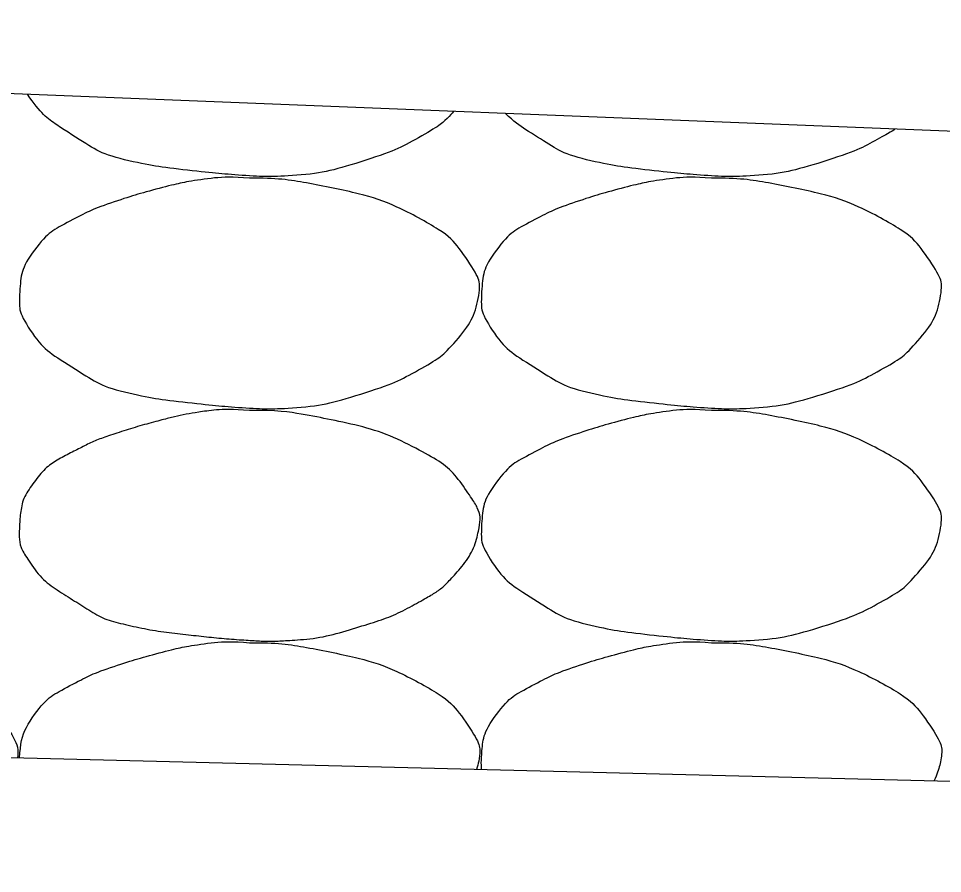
# Model space of a CAD drawing. Extents: x 1671357 to 13005564, y 567358 to 14261451.
# Drawn here: x 12758469.83 to 12758470.835, y 14259927.177 to 14259928.107 of the extents above; entities that cross this region are included whole.
import ezdxf

# ---------------------------------------------------------------- set-up
doc = ezdxf.new("R2010")
doc.units = 0
doc.layers.add('Default', color=7, linetype='Continuous')
doc.layers.add('R_Draft', color=7, linetype='Continuous')

msp = doc.modelspace()

# ---------------------------------------------------------------- linework, layer by layer
at = {"layer": 'Default'}
for p, q in [((12758471.7754, 14259927.947), (12758467.7783, 14259928.1069)), ((12758474.8551, 14259927.1769), (12758456.7618, 14259927.6286))]:
    msp.add_line(p, q, dxfattribs=at)
at = {"layer": 'R_Draft'}
for points in [[(12758470.3038, 14259928.0059), (12758470.3037, 14259928.0058), (12758470.3036, 14259928.0057), (12758470.2942, 14259927.9952), (12758470.285, 14259927.9881), (12758470.2534, 14259927.9702), (12758470.2336, 14259927.9606), (12758470.1832, 14259927.9447), (12758470.1548, 14259927.9375), (12758470.1109, 14259927.9348), (12758470.0962, 14259927.9347), (12758470.0595, 14259927.9371), (12758470.0375, 14259927.9393), (12758469.9913, 14259927.9443), (12758469.9674, 14259927.9481), (12758469.9239, 14259927.9582), (12758469.9071, 14259927.9687), (12758469.8701, 14259927.9919), (12758469.8542, 14259928.0038), (12758469.8404, 14259928.0244)], [(12758470.7841, 14259927.9867), (12758470.7815, 14259927.9849), (12758470.7788, 14259927.9833), (12758470.7558, 14259927.9702), (12758470.736, 14259927.9606), (12758470.6856, 14259927.9447), (12758470.6572, 14259927.9375), (12758470.6133, 14259927.9348), (12758470.5986, 14259927.9347), (12758470.5619, 14259927.9371), (12758470.54, 14259927.9393), (12758470.4938, 14259927.9443), (12758470.4699, 14259927.9481), (12758470.4264, 14259927.9582), (12758470.4095, 14259927.9687), (12758470.3801, 14259927.9871), (12758470.3696, 14259927.9944), (12758470.3601, 14259928.0036)], [(12758470.0816, 14259927.9331), (12758470.1109, 14259927.9335), (12758470.1403, 14259927.9291), (12758470.2054, 14259927.9158), (12758470.2384, 14259927.9049), (12758470.2937, 14259927.8752), (12758470.3089, 14259927.8591), (12758470.3299, 14259927.8276), (12758470.3333, 14259927.8167), (12758470.3282, 14259927.7883), (12758470.3184, 14259927.7696), (12758470.2942, 14259927.7426), (12758470.285, 14259927.7355), (12758470.2534, 14259927.7176), (12758470.2336, 14259927.708), (12758470.1832, 14259927.6921), (12758470.1548, 14259927.6849), (12758470.1109, 14259927.6822), (12758470.0962, 14259927.6821), (12758470.0595, 14259927.6845), (12758470.0375, 14259927.6867), (12758469.9913, 14259927.6917), (12758469.9674, 14259927.6955), (12758469.9239, 14259927.7056), (12758469.9071, 14259927.7161), (12758469.8697, 14259927.7395), (12758469.8535, 14259927.7516), (12758469.8323, 14259927.7841), (12758469.8309, 14259927.7959), (12758469.8325, 14259927.8233), (12758469.8359, 14259927.8396), (12758469.8593, 14259927.8707), (12758469.8722, 14259927.8791), (12758469.9007, 14259927.8939), (12758469.9136, 14259927.9004), (12758469.9474, 14259927.9118), (12758469.9673, 14259927.9178), (12758470.0001, 14259927.9264), (12758470.0127, 14259927.9291), (12758470.0441, 14259927.934), (12758470.063, 14259927.9347), (12758470.0816, 14259927.9331)], [(12758470.584, 14259927.9331), (12758470.6133, 14259927.9335), (12758470.6427, 14259927.9291), (12758470.7078, 14259927.9158), (12758470.7408, 14259927.9049), (12758470.7961, 14259927.8752), (12758470.8113, 14259927.8591), (12758470.8323, 14259927.8276), (12758470.8357, 14259927.8167), (12758470.8306, 14259927.7883), (12758470.8208, 14259927.7696), (12758470.7966, 14259927.7426), (12758470.7874, 14259927.7355), (12758470.7558, 14259927.7176), (12758470.736, 14259927.708), (12758470.6856, 14259927.6921), (12758470.6572, 14259927.6849), (12758470.6133, 14259927.6822), (12758470.5986, 14259927.6821), (12758470.5619, 14259927.6845), (12758470.54, 14259927.6867), (12758470.4938, 14259927.6917), (12758470.4699, 14259927.6955), (12758470.4264, 14259927.7056), (12758470.4095, 14259927.7161), (12758470.3721, 14259927.7395), (12758470.356, 14259927.7516), (12758470.3348, 14259927.7841), (12758470.3333, 14259927.7959), (12758470.3349, 14259927.8233), (12758470.3383, 14259927.8396), (12758470.3618, 14259927.8707), (12758470.3746, 14259927.8791), (12758470.4031, 14259927.8939), (12758470.4161, 14259927.9004), (12758470.4498, 14259927.9118), (12758470.4697, 14259927.9178), (12758470.5026, 14259927.9264), (12758470.5151, 14259927.9291), (12758470.5465, 14259927.934), (12758470.5654, 14259927.9347), (12758470.584, 14259927.9331)], [(12758470.0816, 14259927.6805), (12758470.1109, 14259927.6809), (12758470.1403, 14259927.6765), (12758470.1696, 14259927.6705), (12758470.2054, 14259927.6632), (12758470.2384, 14259927.6523), (12758470.2716, 14259927.6345), (12758470.2937, 14259927.6226), (12758470.3089, 14259927.6065), (12758470.3236, 14259927.5845), (12758470.3299, 14259927.575), (12758470.3333, 14259927.5641), (12758470.3316, 14259927.5545), (12758470.3282, 14259927.5357), (12758470.3184, 14259927.517), (12758470.3036, 14259927.5005), (12758470.2942, 14259927.49), (12758470.285, 14259927.4829), (12758470.2736, 14259927.4765), (12758470.2534, 14259927.465), (12758470.2336, 14259927.4554), (12758470.2116, 14259927.4485), (12758470.1832, 14259927.4395), (12758470.1548, 14259927.4323), (12758470.1256, 14259927.4305), (12758470.1109, 14259927.4295), (12758470.0962, 14259927.4295), (12758470.0816, 14259927.4305), (12758470.0595, 14259927.4319), (12758470.0375, 14259927.4341), (12758470.0156, 14259927.4365), (12758469.9913, 14259927.4391), (12758469.9674, 14259927.4429), (12758469.9435, 14259927.4485), (12758469.9239, 14259927.453), (12758469.9071, 14259927.4635), (12758469.8895, 14259927.4745), (12758469.8697, 14259927.4869), (12758469.8535, 14259927.499), (12758469.8395, 14259927.5205), (12758469.8323, 14259927.5315), (12758469.8309, 14259927.5433), (12758469.8315, 14259927.5545), (12758469.8325, 14259927.5707), (12758469.8359, 14259927.587), (12758469.8475, 14259927.6025), (12758469.8593, 14259927.6181), (12758469.8722, 14259927.6265), (12758469.8875, 14259927.6345), (12758469.9007, 14259927.6413), (12758469.9136, 14259927.6478), (12758469.9275, 14259927.6525), (12758469.9474, 14259927.6592), (12758469.9673, 14259927.6652), (12758469.9876, 14259927.6705), (12758470.0001, 14259927.6738), (12758470.0127, 14259927.6765), (12758470.0256, 14259927.6785), (12758470.0441, 14259927.6814), (12758470.063, 14259927.6821), (12758470.0816, 14259927.6805)], [(12758470.584, 14259927.6805), (12758470.6133, 14259927.6809), (12758470.6427, 14259927.6765), (12758470.7078, 14259927.6632), (12758470.7408, 14259927.6523), (12758470.7961, 14259927.6226), (12758470.8113, 14259927.6065), (12758470.8323, 14259927.575), (12758470.8357, 14259927.5641), (12758470.8306, 14259927.5357), (12758470.8208, 14259927.517), (12758470.7966, 14259927.49), (12758470.7874, 14259927.4829), (12758470.7558, 14259927.465), (12758470.736, 14259927.4554), (12758470.6856, 14259927.4395), (12758470.6572, 14259927.4323), (12758470.6133, 14259927.4295), (12758470.5986, 14259927.4295), (12758470.5619, 14259927.4319), (12758470.54, 14259927.4341), (12758470.4938, 14259927.4391), (12758470.4699, 14259927.4429), (12758470.4264, 14259927.453), (12758470.4095, 14259927.4635), (12758470.3721, 14259927.4869), (12758470.356, 14259927.499), (12758470.3348, 14259927.5315), (12758470.3333, 14259927.5433), (12758470.3349, 14259927.5707), (12758470.3383, 14259927.587), (12758470.3618, 14259927.6181), (12758470.3746, 14259927.6265), (12758470.4031, 14259927.6413), (12758470.4161, 14259927.6478), (12758470.4498, 14259927.6592), (12758470.4697, 14259927.6652), (12758470.5026, 14259927.6738), (12758470.5151, 14259927.6765), (12758470.5465, 14259927.6814), (12758470.5654, 14259927.6821), (12758470.584, 14259927.6805)], [(12758469.5791, 14259927.4279), (12758469.6084, 14259927.4283), (12758469.6378, 14259927.4239), (12758469.703, 14259927.4106), (12758469.7359, 14259927.3997), (12758469.7913, 14259927.37), (12758469.8065, 14259927.3539), (12758469.8274, 14259927.3225), (12758469.8308, 14259927.3118), (12758469.8292, 14259927.3023)], [(12758469.8316, 14259927.3023), (12758469.8325, 14259927.3184), (12758469.836, 14259927.3346), (12758469.8593, 14259927.3655), (12758469.8722, 14259927.3739), (12758469.9007, 14259927.3887), (12758469.9136, 14259927.3952), (12758469.9474, 14259927.4066), (12758469.9673, 14259927.4126), (12758470.0001, 14259927.4212), (12758470.0127, 14259927.4239), (12758470.0441, 14259927.4288), (12758470.063, 14259927.4295), (12758470.0816, 14259927.4279)], [(12758470.0816, 14259927.4279), (12758470.1109, 14259927.4283), (12758470.1403, 14259927.4239), (12758470.2054, 14259927.4106), (12758470.2384, 14259927.3997), (12758470.2937, 14259927.37), (12758470.3089, 14259927.3539), (12758470.3299, 14259927.3224), (12758470.3333, 14259927.3115), (12758470.3309, 14259927.2979), (12758470.3299, 14259927.2939), (12758470.3286, 14259927.2899)], [(12758470.3342, 14259927.2897), (12758470.3338, 14259927.2938), (12758470.3337, 14259927.2979), (12758470.3349, 14259927.3181), (12758470.3383, 14259927.3344), (12758470.3618, 14259927.3655), (12758470.3746, 14259927.3739), (12758470.4031, 14259927.3887), (12758470.4161, 14259927.3952), (12758470.4498, 14259927.4066), (12758470.4697, 14259927.4126), (12758470.5026, 14259927.4212), (12758470.5151, 14259927.4239), (12758470.5465, 14259927.4288), (12758470.5654, 14259927.4295), (12758470.584, 14259927.4279)], [(12758470.584, 14259927.4279), (12758470.6133, 14259927.4283), (12758470.6427, 14259927.4239), (12758470.7078, 14259927.4106), (12758470.7408, 14259927.3997), (12758470.7961, 14259927.37), (12758470.8113, 14259927.3539), (12758470.8323, 14259927.3224), (12758470.8357, 14259927.3115), (12758470.8325, 14259927.2937), (12758470.8298, 14259927.2855), (12758470.826, 14259927.2775)]]:
    msp.add_open_spline(points, degree=3, dxfattribs=at)

doc.saveas('drawing.dxf')
